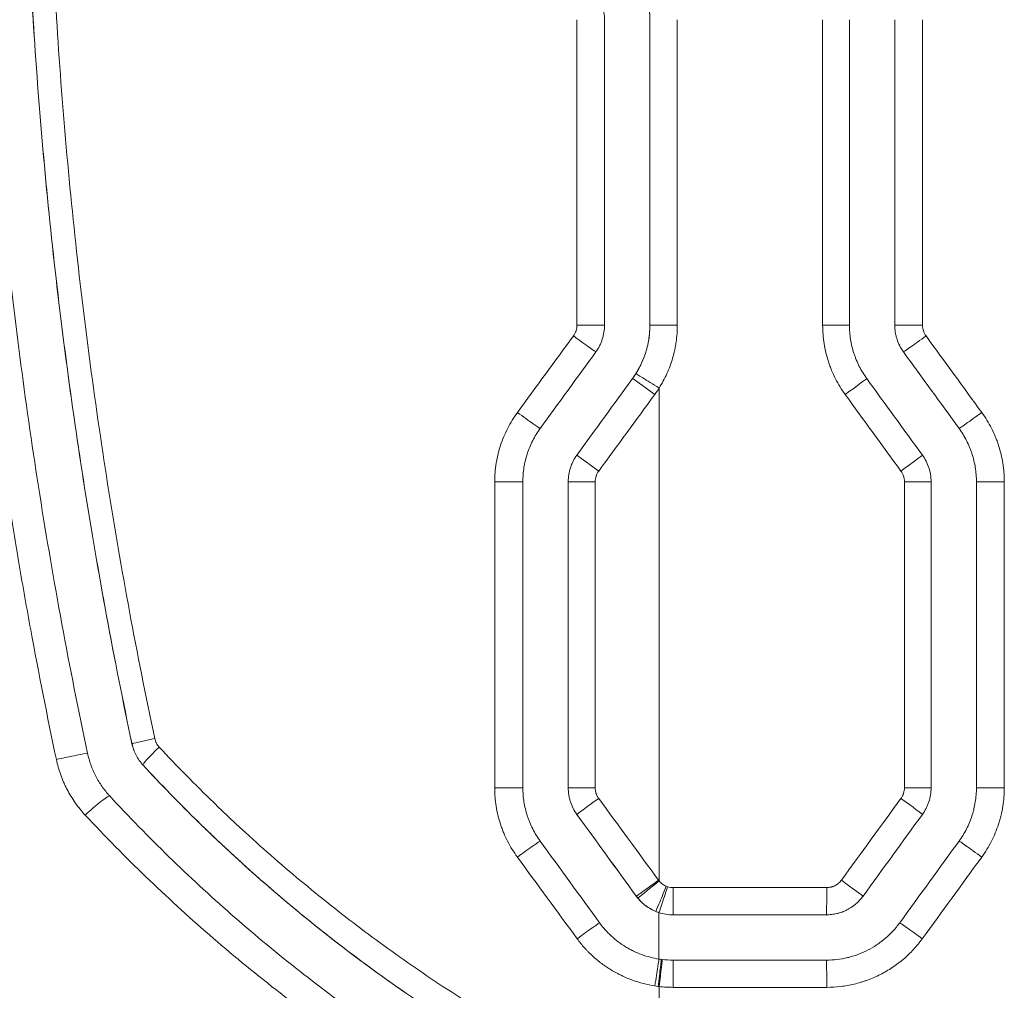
# Model space of a CAD drawing. Header units: millimetres. Extents: x 0 to 594, y 0 to 420.
# Tile 645 of 915: x 235.89 to 241.32, y 327.05 to 332.41. Entities that reach past the tile are written whole.
import ezdxf

# ---------------------------------------------------------------- set-up
doc = ezdxf.new("R2010")
doc.units = ezdxf.units.MM
doc.layers.add('1', color=7, linetype='Continuous', true_color=0xffffff)

msp = doc.modelspace()

# ---------------------------------------------------------------- linework, layer by layer
at = {"layer": '1', "color": 155, "linetype": 'Continuous', "lineweight": 13}
for p, q in [((239.3679, 332.4075), (239.3679, 332.4075)), ((239.3679, 330.7224), (239.3679, 332.4075)), ((239.5193, 332.4075), (239.5193, 330.7224)), ((240.3203, 330.7224), (240.3203, 332.4075)), ((240.871, 332.4075), (240.871, 330.7224)), ((239.3679, 330.7224), (239.3679, 330.7224)), ((239.5193, 330.7224), (239.3679, 330.7224)), ((240.3203, 330.7224), (240.4679, 330.7224)), ((240.871, 330.7224), (240.7178, 330.7224)), ((239.2725, 330.4285), (239.2725, 330.4285)), ((239.4191, 330.376), (239.4191, 330.0394)), ((238.9657, 330.0063), (238.9657, 330.0063)), ((238.9179, 329.8593), (238.9179, 329.8593)), ((240.7709, 329.8593), (240.9178, 329.8593)), ((240.7709, 328.1718), (240.7709, 329.8593)), ((241.3215, 329.8593), (241.1678, 329.8593)), ((241.3215, 329.8593), (241.3215, 328.1718)), ((236.5137, 328.4143), (236.5135, 328.4143)), ((236.5745, 328.2965), (236.5747, 328.2965)), ((238.9179, 328.1718), (238.9179, 328.1718)), ((240.7709, 328.1718), (240.9178, 328.1718)), ((241.3215, 328.1718), (241.1678, 328.1718)), ((238.9657, 328.0249), (238.9657, 328.0249)), ((239.4966, 327.6212), (240.343, 327.6212)), ((239.2931, 327.5743), (239.2931, 327.5743)), ((240.343, 327.0712), (239.4966, 327.0712))]:
    msp.add_line(p, q, dxfattribs=at)
at = {"layer": '1', "color": 155, "linetype": 'Continuous', "lineweight": 18}
for p, q in [((240.4679, 332.4075), (240.4679, 330.7224)), ((240.7178, 332.4075), (240.7178, 330.7224)), ((240.9178, 329.8593), (240.9178, 328.1718)), ((241.1678, 329.8593), (241.1678, 328.1718)), ((239.4953, 327.4712), (240.3405, 327.4712)), ((240.3405, 327.2212), (239.4953, 327.2212))]:
    msp.add_line(p, q, dxfattribs=at)
at = {"layer": '1', "color": 155, "linetype": 'Continuous', "lineweight": 13}
for centre, major_axis, ratio, start_param, end_param in [((238.968, 330.7223), (-0.15, 0), 0.000104, 3.158607, 4.724797), ((238.9488, 330.6636), (-0.1214, 0.0882), 0.0077, 1.560024, 3.133041), ((240.8869, 330.6636), (0.1214, 0.0882), 0.01258, 3.15846, 4.729705), ((239.4179, 330.376), (-0.1269, 0.0799), 0.004248, 4.705644, 6.276441), ((239.3938, 330.3403), (0.1214, -0.0882), 0.004039, 1.565237, 3.135144), ((240.442, 330.3403), (-0.1214, -0.0882), 0.010189, 1.584821, 3.148042), ((238.8068, 331.5428), (102.3921, -140.7409), 0.003545, 1.556673, 1.559673), ((238.6421, 330.2414), (-0.1213, 0.0882), 0.015807, 1.548967, 3.121974), ((241.1936, 330.2414), (0.1214, 0.0882), 0.014229, 3.160729, 4.731974), ((239.087, 329.9181), (0.1213, -0.0882), 0.00406, 3.148041, 4.706775), ((240.7487, 329.9181), (-0.1214, -0.0882), 0.011838, 1.58709, 3.148042), ((238.5179, 329.8593), (-0.15, 0), 0.000144, 1.538021, 3.112262), ((239.0679, 329.8593), (0.15, 0), 0.000012, 1.578592, 3.141593), ((236.6604, 328.4454), (-0.1467, -0.0311), 0.015741, 4.855833, 6.275386), ((236.6848, 328.3983), (-0.1101, -0.1019), 0.086518, 4.826667, 6.277309), ((236.1243, 328.3315), (0.1467, 0.0311), 0.014101, 0.180379, 1.757366), ((238.5179, 328.1718), (-0.15, 0), 0.000925, 1.535441, 3.110035), ((239.0679, 328.1719), (0.15, 0), 0.000106, 3.141593, 4.704057), ((236.2831, 328.0244), (0.1102, 0.1018), 0.104228, 0.1432, 1.719026), ((239.087, 328.113), (0.1213, 0.0882), 0.004308, 1.576892, 3.135144), ((238.6468, 326.3608), (-106.8049, -146.8053), 0.003698, 1.582353, 1.585423), ((240.7487, 328.113), (-0.1214, 0.0882), 0.011838, 3.135144, 4.696095), ((238.6421, 327.7897), (-0.1214, -0.0882), 0.016931, 3.163585, 4.737059), ((241.1936, 327.7897), (0.1214, -0.0882), 0.014229, 1.551211, 3.122456), ((239.4144, 327.6624), (0.1214, 0.0882), 0.004589, 3.148041, 4.718705), ((239.4179, 327.6579), (0.1161, 0.095), 0.005049, 3.147761, 4.718557), ((239.4574, 327.6287), (-0.0569, -0.1388), 0.00771, 0.003022, 1.573955), ((239.4644, 327.6261), (-0.0464, -0.1426), 0.007983, 0.002533, 1.573395), ((239.4953, 327.6212), (0, 0.15), 0.008678, 3.141593, 4.712389), ((240.3405, 327.6212), (0, 0.15), 0.016406, 3.141593, 4.712389), ((240.4214, 327.6624), (-0.1214, 0.0882), 0.010078, 3.135144, 4.698517), ((238.9695, 327.3391), (-0.1214, -0.0882), 0.007992, 3.15054, 4.723901), ((240.8663, 327.3391), (0.1214, -0.0882), 0.012469, 1.553633, 3.124878), ((239.3947, 327.079), (0.0232, 0.1482), 0.00677, 4.713449, 6.284332), ((239.4121, 327.0765), (0.0192, 0.1488), 0.007627, 4.713373, 6.284206), ((239.4179, 327.0758), (-0.0179, -0.1489), 0.007914, 1.571745, 3.142542), ((239.4953, 327.0712), (0, -0.15), 0.008678, 1.570796, 3.141593), ((240.3405, 327.0712), (0, -0.15), 0.016406, 1.570796, 3.141593)]:
    msp.add_ellipse(centre, major_axis=major_axis, ratio=ratio, start_param=start_param, end_param=end_param, dxfattribs=at)
at = {"layer": '1', "color": 155, "linetype": 'Continuous', "lineweight": 18}
for centre, major_axis, ratio, start_param, end_param in [((238.2576, 332.6815), (115.8467, -159.4483), 0.004015, 1.552023, 1.554671), ((238.6455, 331.8557), (109.9488, -151.3328), 0.00381, 1.555807, 1.558597), ((238.6387, 326.1713), (-110.1842, -151.6569), 0.003819, 1.582822, 1.585793), ((238.901, 325.9092), (-100.8365, -138.7937), 0.003495, 1.584273, 1.58752)]:
    msp.add_ellipse(centre, major_axis=major_axis, ratio=ratio, start_param=start_param, end_param=end_param, dxfattribs=at)
at = {"layer": '1', "color": 155, "linetype": 'Continuous', "lineweight": 13}
for points, knots in [([(236.0967, 328.3278), (236.0465, 328.5655), (235.9994, 328.8038), (235.9334, 329.1621), (235.9015, 329.3415), (235.8715, 329.5212), (235.8518, 329.6411), (235.8422, 329.7011), (235.795, 330.0011), (235.7604, 330.2415), (235.7131, 330.6029), (235.6907, 330.7837), (235.67, 330.9647), (235.6567, 331.0855), (235.6502, 331.1459), (235.6187, 331.448), (235.5966, 331.6898), (235.5589, 332.1738), (235.5431, 332.416), (235.518, 332.9007), (235.5086, 333.1432), (235.4961, 333.6285), (235.493, 333.8713), (235.493, 334.1143)], [0, 0, 0, 0, 0.125, 0.125, 0.1875, 0.21875, 0.21875, 0.25, 0.25, 0.375, 0.375, 0.4375, 0.46875, 0.46875, 0.5, 0.5, 0.625, 0.625, 0.75, 0.75, 0.875, 0.875, 1, 1, 1, 1]), ([(236.5137, 328.4143), (236.464, 328.6488), (236.4174, 328.8836), (236.3304, 329.3541), (236.2497, 329.8254), (236.1813, 330.2983), (236.1191, 330.7719), (236.091, 331.0091), (236.0412, 331.4843), (236.0193, 331.7223), (235.9818, 332.1991), (235.9623, 332.4976), (235.9476, 332.7967), (235.9421, 332.9164), (235.9396, 332.9763), (235.9325, 333.1559), (235.9286, 333.2757), (235.9192, 333.635), (235.916, 333.8746), (235.916, 334.1143)], [0, 0, 0, 0, 0.125, 0.125, 0.25, 0.375, 0.375, 0.5, 0.5, 0.625, 0.625, 0.75, 0.78125, 0.78125, 0.8125, 0.8125, 0.875, 0.875, 1, 1, 1, 1]), ([(236.0452, 334.1143), (236.0452, 333.8758), (236.0483, 333.6374), (236.0576, 333.2799), (236.0615, 333.1608), (236.0685, 332.9821), (236.071, 332.9225), (236.0765, 332.8034), (236.0794, 332.7439), (236.0949, 332.4465), (236.1104, 332.2089), (236.1477, 331.7345), (236.1693, 331.4977), (236.2189, 331.0249), (236.2467, 330.7889), (236.3085, 330.3177), (236.3425, 330.0824), (236.4166, 329.6127), (236.4568, 329.3783), (236.5432, 328.9102), (236.5895, 328.6765), (236.639, 328.4432)], [0, 0, 0, 0, 0.125, 0.125, 0.1875, 0.1875, 0.21875, 0.21875, 0.25, 0.25, 0.375, 0.375, 0.5, 0.5, 0.625, 0.625, 0.75, 0.75, 0.875, 0.875, 1, 1, 1, 1]), ([(239.3679, 332.4075), (239.3679, 332.4193), (239.3675, 332.431), (239.3659, 332.4543), (239.3634, 332.4775), (239.3573, 332.5119), (239.3517, 332.5345), (239.3468, 332.5514), (239.3443, 332.5598), (239.3414, 332.5681), (239.3395, 332.5737), (239.3385, 332.5765), (239.3335, 332.5903), (239.3246, 332.6121), (239.3091, 332.6436), (239.2973, 332.664), (239.291, 332.674)], [0, 0, 0, 0, 0.125, 0.125, 0.25, 0.375, 0.5, 0.5, 0.5625, 0.59375, 0.59375, 0.625, 0.625, 0.75, 0.875, 1, 1, 1, 1]), ([(238.9469, 330.6636), (238.95, 330.6679), (238.9527, 330.6724), (238.9563, 330.6793), (238.958, 330.6829), (238.9594, 330.6866), (238.9603, 330.689), (238.9608, 330.6903), (238.9628, 330.6966), (238.964, 330.7016), (238.9657, 330.7119), (238.9661, 330.7171), (238.9661, 330.7224)], [0, 0, 0, 0, 0.25, 0.25, 0.375, 0.4375, 0.4375, 0.5, 0.5, 0.75, 0.75, 1, 1, 1, 1]), ([(239.291, 330.4559), (239.2973, 330.4659), (239.3091, 330.4862), (239.3245, 330.5176), (239.3377, 330.5499), (239.345, 330.5721), (239.3498, 330.5889), (239.3521, 330.5974), (239.3542, 330.606), (239.3556, 330.6117), (239.3562, 330.6146), (239.3593, 330.629), (239.3634, 330.6521), (239.3671, 330.6871), (239.3679, 330.7106), (239.3679, 330.7224)], [0, 0, 0, 0, 0.125, 0.25, 0.375, 0.5, 0.5, 0.5625, 0.59375, 0.59375, 0.625, 0.625, 0.75, 0.875, 1, 1, 1, 1]), ([(239.5193, 330.7224), (239.5193, 330.7071), (239.5182, 330.6765), (239.5134, 330.631), (239.508, 330.601), (239.504, 330.5823), (239.5031, 330.5785), (239.5014, 330.571), (239.4987, 330.5599), (239.4957, 330.5489), (239.4893, 330.5269), (239.4799, 330.4981), (239.4627, 330.4561), (239.4494, 330.4289), (239.435, 330.4022), (239.4273, 330.389), (239.4191, 330.376)], [0, 0, 0, 0, 0.125, 0.25, 0.375, 0.375, 0.40625, 0.40625, 0.4375, 0.5, 0.5, 0.625, 0.75, 0.875, 0.875, 1, 1, 1, 1]), ([(240.4446, 330.3403), (240.4345, 330.3542), (240.425, 330.3684), (240.4072, 330.3974), (240.3906, 330.4271), (240.3764, 330.458), (240.3666, 330.4816), (240.3635, 330.4895), (240.359, 330.5016), (240.3576, 330.5056), (240.3548, 330.5137), (240.3534, 330.5178), (240.3468, 330.5381), (240.3422, 330.5545), (240.3343, 330.5875), (240.3277, 330.6207), (240.3237, 330.6543), (240.321, 330.6882), (240.3203, 330.7052), (240.3203, 330.7224)], [0, 0, 0, 0, 0.125, 0.125, 0.25, 0.375, 0.375, 0.4375, 0.4375, 0.46875, 0.46875, 0.5, 0.5, 0.625, 0.625, 0.75, 0.875, 0.875, 1, 1, 1, 1]), ([(240.871, 330.7224), (240.871, 330.7171), (240.8714, 330.7119), (240.8726, 330.7042), (240.8734, 330.7003), (240.8744, 330.6965), (240.8751, 330.694), (240.8755, 330.6927), (240.8775, 330.6864), (240.8795, 330.6816), (240.8831, 330.6747), (240.8844, 330.6724), (240.8871, 330.6679), (240.8886, 330.6658), (240.8901, 330.6636)], [0, 0, 0, 0, 0.25, 0.25, 0.375, 0.4375, 0.4375, 0.5, 0.5, 0.75, 0.75, 0.875, 0.875, 1, 1, 1, 1]), ([(238.513, 329.8593), (238.513, 329.8765), (238.5137, 329.8936), (238.5164, 329.9275), (238.5205, 329.9613), (238.5271, 329.9947), (238.5332, 330.0195), (238.5353, 330.0278), (238.5389, 330.0402), (238.5401, 330.0443), (238.5426, 330.0525), (238.5439, 330.0566), (238.5505, 330.0769), (238.5565, 330.0929), (238.5696, 330.1242), (238.5839, 330.1549), (238.6005, 330.1845), (238.6184, 330.2134), (238.6279, 330.2276), (238.638, 330.2414)], [0, 0, 0, 0, 0.125, 0.125, 0.25, 0.375, 0.375, 0.4375, 0.4375, 0.46875, 0.46875, 0.5, 0.5, 0.625, 0.625, 0.75, 0.875, 0.875, 1, 1, 1, 1]), ([(241.1972, 330.2414), (241.2073, 330.2275), (241.2168, 330.2133), (241.2346, 330.1843), (241.2512, 330.1547), (241.2655, 330.1238), (241.2753, 330.1002), (241.2784, 330.0922), (241.2828, 330.0802), (241.2843, 330.0761), (241.2871, 330.068), (241.2885, 330.064), (241.2951, 330.0436), (241.2997, 330.0273), (241.3076, 329.9943), (241.3142, 329.9611), (241.3182, 329.9274), (241.3202, 329.902), (241.3207, 329.8935), (241.3214, 329.8765), (241.3215, 329.8679), (241.3215, 329.8593)], [0, 0, 0, 0, 0.125, 0.125, 0.25, 0.375, 0.375, 0.4375, 0.4375, 0.46875, 0.46875, 0.5, 0.5, 0.625, 0.625, 0.75, 0.875, 0.875, 0.9375, 0.9375, 1, 1, 1, 1]), ([(238.9179, 329.8593), (238.9179, 329.8725), (238.919, 329.8856), (238.923, 329.9113), (238.9261, 329.924), (238.9311, 329.9396), (238.9322, 329.9427), (238.9345, 329.9489), (238.9357, 329.952), (238.9395, 329.961), (238.9422, 329.967), (238.9511, 329.9844), (238.9579, 329.9956), (238.9657, 330.0063)], [0, 0, 0, 0, 0.25, 0.25, 0.5, 0.5, 0.5625, 0.5625, 0.625, 0.625, 0.75, 0.75, 1, 1, 1, 1]), ([(239.086, 329.9181), (239.0829, 329.9139), (239.0801, 329.9094), (239.0765, 329.9024), (239.0749, 329.8989), (239.0734, 329.8952), (239.0725, 329.8927), (239.0721, 329.8915), (239.07, 329.8852), (239.0688, 329.8801), (239.0672, 329.8698), (239.0668, 329.8646), (239.0668, 329.8593)], [0, 0, 0, 0, 0.25, 0.25, 0.375, 0.4375, 0.4375, 0.5, 0.5, 0.75, 0.75, 1, 1, 1, 1]), ([(240.7709, 329.8593), (240.7709, 329.8646), (240.7705, 329.8698), (240.7692, 329.8776), (240.7685, 329.8814), (240.7675, 329.8852), (240.7668, 329.8878), (240.7664, 329.889), (240.7643, 329.8953), (240.7623, 329.9001), (240.7576, 329.9094), (240.7549, 329.9139), (240.7518, 329.9181)], [0, 0, 0, 0, 0.25, 0.25, 0.375, 0.4375, 0.4375, 0.5, 0.5, 0.75, 0.75, 1, 1, 1, 1]), ([(236.639, 328.4432), (236.6399, 328.4388), (236.6411, 328.4345), (236.6434, 328.4281), (236.6443, 328.426), (236.6461, 328.4219), (236.6471, 328.4199), (236.6502, 328.4139), (236.6548, 328.4063), (236.6605, 328.3994), (236.6635, 328.3961)], [0, 0, 0, 0, 0.25, 0.25, 0.375, 0.375, 0.5, 0.5, 0.75, 1, 1, 1, 1]), ([(236.5747, 328.2965), (236.567, 328.3047), (236.56, 328.3134), (236.5473, 328.3316), (236.5415, 328.3411), (236.5338, 328.356), (236.5314, 328.3611), (236.5268, 328.3714), (236.5248, 328.3766), (236.5191, 328.3925), (236.516, 328.4033), (236.5137, 328.4143)], [0, 0, 0, 0, 0.25, 0.25, 0.5, 0.5, 0.625, 0.625, 0.75, 0.75, 1, 1, 1, 1]), ([(236.6635, 328.3961), (236.7612, 328.2915), (236.8613, 328.1895), (236.9897, 328.065), (237.0156, 328.0402), (237.0546, 328.0034), (237.0676, 327.9911), (237.0938, 327.9667), (237.1069, 327.9545), (237.1725, 327.8939), (237.2256, 327.8462), (237.3862, 327.7053), (237.4953, 327.6142), (237.7174, 327.4379), (237.8305, 327.3526), (238.0604, 327.1877), (238.1773, 327.1081), (238.415, 326.9546), (238.5358, 326.8806), (238.7814, 326.7385), (238.9062, 326.6702), (239.0963, 326.5722), (239.1921, 326.5243), (239.3052, 326.4703), (239.362, 326.4437), (239.3906, 326.4306), (239.4048, 326.4241), (239.412, 326.4208), (239.4156, 326.4192), (239.4174, 326.4183), (239.4182, 326.4179), (239.4186, 326.4178), (239.4189, 326.4177), (239.419, 326.4176), (239.4191, 326.4175)], [0, 0, 0, 0, 0.125, 0.125, 0.15625, 0.15625, 0.171875, 0.171875, 0.1875, 0.1875, 0.25, 0.25, 0.375, 0.375, 0.5, 0.5, 0.625, 0.625, 0.75, 0.75, 0.875, 0.875, 0.9375, 0.96875, 0.984375, 0.992187, 0.996094, 0.998047, 0.999023, 0.999512, 0.999756, 0.999878, 0.999878, 1, 1, 1, 1]), ([(236.2564, 328.0207), (236.2464, 328.0314), (236.2272, 328.0534), (236.2009, 328.0881), (236.177, 328.1244), (236.1627, 328.1497), (236.1525, 328.1691), (236.1476, 328.1789), (236.143, 328.1889), (236.1399, 328.1956), (236.1384, 328.199), (236.131, 328.2158), (236.1202, 328.243), (236.1068, 328.2848), (236.0997, 328.3133), (236.0967, 328.3278)], [0, 0, 0, 0, 0.125, 0.25, 0.375, 0.5, 0.5, 0.5625, 0.59375, 0.59375, 0.625, 0.625, 0.75, 0.875, 1, 1, 1, 1]), ([(239.3554, 326.2812), (239.2232, 326.3418), (239.0931, 326.4055), (238.8369, 326.5387), (238.7109, 326.6082), (238.4629, 326.7531), (238.3409, 326.8285), (238.1009, 326.985), (237.983, 327.0661), (237.751, 327.2342), (237.637, 327.3211), (237.413, 327.5007), (237.303, 327.5935), (237.1411, 327.737), (237.0743, 327.7977), (237.0082, 327.8596), (236.9819, 327.8845), (236.9687, 327.8969), (236.9294, 327.9345), (236.9034, 327.9596), (236.774, 328.0863), (236.6731, 328.1901), (236.5747, 328.2965)], [0, 0, 0, 0, 0.125, 0.125, 0.25, 0.25, 0.375, 0.375, 0.5, 0.5, 0.625, 0.625, 0.75, 0.75, 0.8125, 0.828125, 0.828125, 0.84375, 0.84375, 0.875, 0.875, 1, 1, 1, 1]), ([(238.6376, 327.7896), (238.6275, 327.8035), (238.6179, 327.8176), (238.6, 327.8466), (238.5833, 327.8762), (238.569, 327.9071), (238.5591, 327.9307), (238.556, 327.9387), (238.5515, 327.9507), (238.5501, 327.9548), (238.5472, 327.9629), (238.5459, 327.9669), (238.5392, 327.9873), (238.5346, 328.0036), (238.5266, 328.0366), (238.52, 328.0698), (238.516, 328.1035), (238.514, 328.1289), (238.5132, 328.1417), (238.5128, 328.1545), (238.5127, 328.1631), (238.5126, 328.1674), (238.5126, 328.1717)], [0, 0, 0, 0, 0.125, 0.125, 0.25, 0.375, 0.375, 0.4375, 0.4375, 0.46875, 0.46875, 0.5, 0.5, 0.625, 0.625, 0.75, 0.875, 0.875, 0.9375, 0.96875, 0.96875, 1, 1, 1, 1]), ([(238.9657, 328.0249), (238.9579, 328.0355), (238.9511, 328.0467), (238.9393, 328.0699), (238.9343, 328.0819), (238.9292, 328.0975), (238.9282, 328.1007), (238.9264, 328.107), (238.9256, 328.1102), (238.9233, 328.1198), (238.922, 328.1262), (238.919, 328.1456), (238.9179, 328.1586), (238.9179, 328.1718)], [0, 0, 0, 0, 0.25, 0.25, 0.5, 0.5, 0.5625, 0.5625, 0.625, 0.625, 0.75, 0.75, 1, 1, 1, 1]), ([(239.0667, 328.1718), (239.0667, 328.1665), (239.0671, 328.1613), (239.0683, 328.1535), (239.0691, 328.1497), (239.0701, 328.1459), (239.0708, 328.1433), (239.0712, 328.1421), (239.0733, 328.1358), (239.0773, 328.1262), (239.0828, 328.1173), (239.0859, 328.113)], [0, 0, 0, 0, 0.25, 0.25, 0.375, 0.4375, 0.4375, 0.5, 0.5, 0.75, 1, 1, 1, 1]), ([(240.7518, 328.113), (240.7549, 328.1173), (240.7576, 328.1218), (240.7612, 328.1287), (240.7628, 328.1323), (240.7642, 328.136), (240.7652, 328.1384), (240.7656, 328.1397), (240.7676, 328.146), (240.7688, 328.151), (240.7705, 328.1613), (240.7709, 328.1665), (240.7709, 328.1718)], [0, 0, 0, 0, 0.25, 0.25, 0.375, 0.4375, 0.4375, 0.5, 0.5, 0.75, 0.75, 1, 1, 1, 1]), ([(241.3215, 328.1718), (241.3215, 328.1546), (241.3209, 328.1376), (241.3182, 328.1036), (241.3142, 328.0699), (241.3075, 328.0366), (241.3015, 328.0117), (241.2994, 328.0034), (241.2959, 327.9911), (241.2947, 327.9869), (241.2922, 327.9787), (241.2909, 327.9747), (241.2843, 327.9543), (241.2784, 327.9384), (241.2654, 327.9071), (241.2511, 327.8763), (241.2346, 327.8468), (241.2168, 327.8178), (241.2073, 327.8036), (241.1972, 327.7897)], [0, 0, 0, 0, 0.125, 0.125, 0.25, 0.375, 0.375, 0.4375, 0.4375, 0.46875, 0.46875, 0.5, 0.5, 0.625, 0.625, 0.75, 0.875, 0.875, 1, 1, 1, 1]), ([(239.3589, 325.8419), (239.2854, 325.8736), (239.2123, 325.9062), (239.1032, 325.9565), (239.067, 325.9735), (238.9948, 326.008), (238.9588, 326.0255), (238.7795, 326.1138), (238.6381, 326.1881), (238.3594, 326.3438), (238.222, 326.4252), (238.0698, 326.5208), (238.0529, 326.5315), (238.0192, 326.553), (238.0024, 326.5638), (237.9521, 326.5963), (237.9187, 326.6182), (237.8191, 326.6844), (237.7534, 326.7293), (237.5583, 326.8664), (237.431, 326.9609), (237.1816, 327.156), (237.0596, 327.2567), (236.821, 327.4642), (236.7043, 327.5711), (236.4763, 327.7911), (236.365, 327.9043), (236.2564, 328.0207)], [0, 0, 0, 0, 0.0625, 0.0625, 0.09375, 0.09375, 0.125, 0.125, 0.25, 0.25, 0.375, 0.375, 0.390625, 0.390625, 0.40625, 0.40625, 0.4375, 0.4375, 0.5, 0.5, 0.625, 0.625, 0.75, 0.75, 0.875, 0.875, 1, 1, 1, 1]), ([(239.4587, 327.6287), (239.4548, 327.6302), (239.4474, 327.6338), (239.4405, 327.6383), (239.4363, 327.6414), (239.4355, 327.642), (239.4339, 327.6433), (239.4331, 327.6439), (239.4307, 327.6459), (239.4291, 327.6473), (239.4246, 327.6516), (239.4218, 327.6546), (239.4191, 327.6579)], [0, 0, 0, 0, 0.25, 0.5, 0.5, 0.5625, 0.5625, 0.625, 0.625, 0.75, 0.75, 1, 1, 1, 1]), ([(240.343, 327.6212), (240.3469, 327.6212), (240.3548, 327.6217), (240.3625, 327.623), (240.3683, 327.6244), (240.3702, 327.625), (240.374, 327.6261), (240.3759, 327.6267), (240.3814, 327.6288), (240.3885, 327.6319), (240.3953, 327.6359), (240.3994, 327.6386), (240.4002, 327.6392), (240.4019, 327.6403), (240.4042, 327.6421), (240.4065, 327.6439), (240.411, 327.6477), (240.4138, 327.6504), (240.4191, 327.6562), (240.4216, 327.6592), (240.424, 327.6624)], [0, 0, 0, 0, 0.125, 0.25, 0.25, 0.3125, 0.3125, 0.375, 0.375, 0.5, 0.625, 0.625, 0.65625, 0.65625, 0.6875, 0.75, 0.75, 0.875, 0.875, 1, 1, 1, 1]), ([(239.4006, 327.4899), (239.391, 327.4938), (239.3725, 327.5027), (239.3552, 327.5139), (239.3448, 327.5216), (239.3427, 327.5232), (239.3386, 327.5264), (239.3366, 327.528), (239.3306, 327.533), (239.3268, 327.5365), (239.3155, 327.5472), (239.3085, 327.5548), (239.3019, 327.5628)], [0, 0, 0, 0, 0.25, 0.5, 0.5, 0.5625, 0.5625, 0.625, 0.625, 0.75, 0.75, 1, 1, 1, 1]), ([(235.3489, 327.4624), (235.3536, 327.4572), (235.3632, 327.4466), (235.3775, 327.4308), (235.3918, 327.4151), (235.4061, 327.3994), (235.4205, 327.3837), (235.4349, 327.3681), (235.4493, 327.3526), (235.4637, 327.337), (235.4782, 327.3215), (235.4926, 327.3061), (235.5071, 327.2907), (235.5217, 327.2753), (235.5362, 327.26), (235.5508, 327.2447), (235.5654, 327.2294), (235.58, 327.2142), (235.5946, 327.199), (235.6093, 327.1839), (235.624, 327.1688), (235.6387, 327.1537), (235.6534, 327.1387), (235.6681, 327.1237), (235.6829, 327.1088), (235.6977, 327.0939), (235.7125, 327.079), (235.7274, 327.0642), (235.7423, 327.0494), (235.7571, 327.0346), (235.7721, 327.0199), (235.787, 327.0052), (235.802, 326.9906), (235.8169, 326.976), (235.832, 326.9614), (235.847, 326.9469), (235.8621, 326.9324), (235.8771, 326.918), (235.8922, 326.9035), (235.9074, 326.8892), (235.9225, 326.8748), (235.9377, 326.8605), (235.9529, 326.8462), (235.9682, 326.832), (235.9834, 326.8178), (235.9987, 326.8037), (236.014, 326.7895), (236.0293, 326.7754), (236.0447, 326.7614), (236.0601, 326.7474), (236.0755, 326.7334), (236.0909, 326.7194), (236.1064, 326.7055), (236.1218, 326.6916), (236.1373, 326.6778), (236.1529, 326.664), (236.1684, 326.6502), (236.184, 326.6365), (236.1996, 326.6228), (236.2153, 326.6091), (236.231, 326.5954), (236.2466, 326.5818), (236.2624, 326.5683), (236.2781, 326.5547), (236.2939, 326.5412), (236.3097, 326.5277), (236.3255, 326.5143), (236.3414, 326.5009), (236.3573, 326.4875), (236.3732, 326.4742), (236.3891, 326.4609), (236.4051, 326.4476), (236.4211, 326.4343), (236.4371, 326.4211), (236.4532, 326.4079), (236.4692, 326.3948), (236.4854, 326.3817), (236.5015, 326.3686), (236.5177, 326.3555), (236.5339, 326.3425), (236.5501, 326.3295), (236.5663, 326.3165), (236.5826, 326.3036), (236.5989, 326.2907), (236.6153, 326.2778), (236.6317, 326.2649), (236.6481, 326.2521), (236.6645, 326.2393), (236.681, 326.2266), (236.6975, 326.2138), (236.714, 326.2011), (236.7306, 326.1885), (236.7472, 326.1758), (236.7638, 326.1632), (236.7804, 326.1506), (236.7971, 326.138), (236.8138, 326.1255), (236.8306, 326.113), (236.8474, 326.1005), (236.8642, 326.0881), (236.881, 326.0756), (236.8979, 326.0632), (236.9148, 326.0509), (236.9318, 326.0385), (236.9487, 326.0262), (236.9657, 326.0139), (236.9828, 326.0016), (236.9999, 325.9894), (237.0627, 325.9445), (237.1717, 325.8683), (237.3281, 325.7631), (237.4855, 325.6613), (237.6439, 325.5628), (237.8036, 325.4674), (237.9142, 325.404), (237.9744, 325.3701), (237.9838, 325.3648), (237.9933, 325.3595), (238.0027, 325.3543), (238.0122, 325.349), (238.0216, 325.3438), (238.031, 325.3385), (238.0405, 325.3333), (238.0499, 325.3281), (238.0593, 325.3229), (238.0688, 325.3177), (238.0782, 325.3126), (238.0876, 325.3074), (238.0971, 325.3023), (238.1065, 325.2971), (238.1159, 325.292), (238.1254, 325.2869), (238.1348, 325.2818), (238.1442, 325.2768), (238.1537, 325.2717), (238.1631, 325.2666), (238.1725, 325.2616), (238.1819, 325.2566), (238.1914, 325.2515), (238.2008, 325.2465), (238.2102, 325.2415), (238.2197, 325.2366), (238.2291, 325.2316), (238.2385, 325.2266), (238.248, 325.2217), (238.2574, 325.2168), (238.2668, 325.2118), (238.2762, 325.2069), (238.2857, 325.202), (238.2951, 325.1971), (238.3045, 325.1923), (238.314, 325.1874), (238.3234, 325.1825), (238.3328, 325.1777), (238.3423, 325.1729), (238.3517, 325.1681), (238.3611, 325.1633), (238.3706, 325.1585), (238.38, 325.1537), (238.3894, 325.1489), (238.3989, 325.1442), (238.4083, 325.1394), (238.4177, 325.1347), (238.4272, 325.13), (238.4366, 325.1252), (238.446, 325.1205), (238.4555, 325.1159), (238.4649, 325.1112), (238.4744, 325.1065), (238.4838, 325.1019), (238.4932, 325.0972), (238.5027, 325.0926), (238.5121, 325.088), (238.5216, 325.0833), (238.531, 325.0788), (238.5404, 325.0742), (238.5499, 325.0696), (238.5593, 325.065), (238.5688, 325.0605), (238.5782, 325.0559), (238.5877, 325.0514), (238.5971, 325.0469), (238.6066, 325.0424), (238.616, 325.0379), (238.6255, 325.0334), (238.6349, 325.0289), (238.6444, 325.0244), (238.6538, 325.02), (238.6633, 325.0155), (238.6728, 325.0111), (238.6822, 325.0067), (238.6917, 325.0022), (238.7011, 324.9978), (238.7106, 324.9934), (238.7201, 324.9891), (238.7295, 324.9847), (238.739, 324.9803), (238.7485, 324.976), (238.7579, 324.9716), (238.7674, 324.9673), (238.7769, 324.963), (238.7864, 324.9587), (238.7958, 324.9544), (238.8053, 324.9501), (238.8148, 324.9458), (238.8243, 324.9416), (238.8337, 324.9373), (238.8432, 324.933), (238.8527, 324.9288), (238.8622, 324.9246), (238.8717, 324.9204), (238.8812, 324.9162), (238.8907, 324.912), (238.9002, 324.9078), (238.9097, 324.9036), (238.9192, 324.8994), (238.9287, 324.8953), (238.9382, 324.8911), (238.9477, 324.887), (238.9572, 324.8829), (238.9667, 324.8788), (238.973, 324.876), (238.9762, 324.8746)], [0, 0, 0, 0, 0.004765, 0.009527, 0.014285, 0.01904, 0.023792, 0.02854, 0.033286, 0.038028, 0.042767, 0.047503, 0.052236, 0.056966, 0.061693, 0.066418, 0.071139, 0.075858, 0.080574, 0.085287, 0.089997, 0.094705, 0.099411, 0.104113, 0.108814, 0.113511, 0.118207, 0.1229, 0.12759, 0.132279, 0.136965, 0.141649, 0.146331, 0.151011, 0.155688, 0.160364, 0.165038, 0.16971, 0.17438, 0.179048, 0.183715, 0.18838, 0.193043, 0.197704, 0.202365, 0.207023, 0.21168, 0.216336, 0.220991, 0.225644, 0.230296, 0.234947, 0.239597, 0.244245, 0.248893, 0.25354, 0.258186, 0.262831, 0.267475, 0.272119, 0.276762, 0.281404, 0.286046, 0.290687, 0.295328, 0.299969, 0.304609, 0.309249, 0.313889, 0.318528, 0.323168, 0.327808, 0.332447, 0.337087, 0.341727, 0.346367, 0.351008, 0.355649, 0.36029, 0.364932, 0.369575, 0.374218, 0.378862, 0.383506, 0.388152, 0.392798, 0.397445, 0.402093, 0.406743, 0.411393, 0.416045, 0.420698, 0.425353, 0.430009, 0.434666, 0.439325, 0.443986, 0.448648, 0.453312, 0.457978, 0.462646, 0.467316, 0.471988, 0.476662, 0.481338, 0.486017, 0.490698, 0.495381, 0.500067, 0.542335, 0.58427, 0.62593, 0.667377, 0.708671, 0.749875, 0.752278, 0.754679, 0.757079, 0.759477, 0.761873, 0.764268, 0.766661, 0.769053, 0.771443, 0.773832, 0.776219, 0.778605, 0.780989, 0.783371, 0.785753, 0.788132, 0.790511, 0.792888, 0.795263, 0.797637, 0.80001, 0.802381, 0.804751, 0.807119, 0.809486, 0.811852, 0.814217, 0.81658, 0.818941, 0.821302, 0.823661, 0.826019, 0.828376, 0.830731, 0.833085, 0.835438, 0.83779, 0.84014, 0.84249, 0.844838, 0.847184, 0.84953, 0.851875, 0.854218, 0.85656, 0.858902, 0.861242, 0.86358, 0.865918, 0.868255, 0.870591, 0.872925, 0.875259, 0.877591, 0.879923, 0.882253, 0.884583, 0.886911, 0.889239, 0.891565, 0.893891, 0.896215, 0.898539, 0.900861, 0.903183, 0.905504, 0.907824, 0.910143, 0.912461, 0.914778, 0.917095, 0.919411, 0.921725, 0.924039, 0.926352, 0.928665, 0.930976, 0.933287, 0.935597, 0.937906, 0.940214, 0.942522, 0.944829, 0.947135, 0.94944, 0.951745, 0.954049, 0.956353, 0.958655, 0.960957, 0.963259, 0.965559, 0.96786, 0.970159, 0.972458, 0.974756, 0.977054, 0.979351, 0.981647, 0.983943, 0.986239, 0.988534, 0.990828, 0.993122, 0.995415, 0.997708, 1, 1, 1, 1]), ([(238.9187, 324.7418), (238.7632, 324.8085), (238.6068, 324.8803), (238.3718, 324.9962), (238.2934, 325.0362), (238.1366, 325.1189), (238.0582, 325.1616), (237.8232, 325.2939), (237.6668, 325.3877), (237.3555, 325.5867), (237.2007, 325.692), (236.9704, 325.8585), (236.8175, 325.9724), (236.5906, 326.1521), (236.3665, 326.3406), (236.2193, 326.4722), (236.0733, 326.6067), (236.0009, 326.6755), (235.8575, 326.816), (235.7155, 326.9594), (235.507, 327.1836), (235.3713, 327.3391), (235.3044, 327.4183)], [0, 0, 0, 0, 0.125, 0.125, 0.1875, 0.1875, 0.25, 0.25, 0.375, 0.375, 0.5, 0.5, 0.5625, 0.625, 0.6875, 0.75, 0.75, 0.8125, 0.8125, 0.875, 0.9375, 1, 1, 1, 1]), ([(239.3958, 327.079), (239.3744, 327.0824), (239.3534, 327.0867), (239.312, 327.0973), (239.2917, 327.1036), (239.2517, 327.1182), (239.232, 327.1265), (239.2077, 327.1381), (239.2005, 327.1416), (239.1933, 327.1454), (239.1886, 327.1479), (239.1862, 327.1491), (239.1743, 327.1556), (239.165, 327.1609), (239.1375, 327.1776), (239.1021, 327.2015), (239.0693, 327.2286), (239.0456, 327.2503), (239.034, 327.2614), (239.0228, 327.273), (239.0154, 327.2808), (239.0117, 327.2848), (238.9937, 327.3049), (238.9801, 327.3217), (238.9674, 327.3391)], [0, 0, 0, 0, 0.125, 0.125, 0.25, 0.25, 0.375, 0.375, 0.40625, 0.421875, 0.421875, 0.4375, 0.4375, 0.5, 0.5, 0.625, 0.75, 0.75, 0.8125, 0.84375, 0.84375, 0.875, 0.875, 1, 1, 1, 1]), ([(240.8695, 327.3391), (240.8543, 327.3183), (240.838, 327.2985), (240.8033, 327.261), (240.7849, 327.2433), (240.7605, 327.2225), (240.7555, 327.2184), (240.748, 327.2124), (240.7454, 327.2104), (240.7404, 327.2064), (240.7378, 327.2045), (240.725, 327.1948), (240.7146, 327.1874), (240.6828, 327.1663), (240.6608, 327.1534), (240.6155, 327.1304), (240.5921, 327.1202), (240.562, 327.1091), (240.5559, 327.1069), (240.5437, 327.1029), (240.5376, 327.1009), (240.5192, 327.0954), (240.5069, 327.092), (240.4698, 327.0832), (240.4448, 327.0787), (240.3942, 327.0727), (240.3687, 327.0712), (240.343, 327.0712)], [0, 0, 0, 0, 0.125, 0.125, 0.25, 0.25, 0.28125, 0.28125, 0.296875, 0.296875, 0.3125, 0.3125, 0.375, 0.375, 0.5, 0.5, 0.625, 0.625, 0.65625, 0.65625, 0.6875, 0.6875, 0.75, 0.75, 0.875, 0.875, 1, 1, 1, 1]), ([(239.4191, 327.0758), (239.4191, 327.047), (239.4191, 326.8276), (239.4191, 326.6081), (239.4191, 326.4175)], [0, 0, 0, 0, 0.131412, 1, 1, 1, 1])]:
    msp.add_open_spline(points, degree=3, knots=knots, dxfattribs=at)
at = {"layer": '1', "color": 155, "linetype": 'Continuous', "lineweight": 18}
for points, knots in [([(235.6655, 334.1143), (235.6655, 333.872), (235.6687, 333.63), (235.6814, 333.1468), (235.6909, 332.9055), (235.7161, 332.4235), (235.7319, 332.1829), (235.7696, 331.7022), (235.7916, 331.4622), (235.8419, 330.9829), (235.8984, 330.5043), (235.9674, 330.0269), (236.0427, 329.5502), (236.1242, 329.0742), (236.2184, 328.5995), (236.2686, 328.3625)], [0, 0, 0, 0, 0.125, 0.125, 0.25, 0.25, 0.375, 0.375, 0.5, 0.5, 0.625, 0.75, 0.75, 0.875, 1, 1, 1, 1]), ([(236.5135, 328.4143), (236.4637, 328.6492), (236.4171, 328.8844), (236.33, 329.3555), (236.2896, 329.5913), (236.215, 330.0637), (236.1808, 330.3003), (236.1186, 330.774), (236.0906, 331.0111), (236.0408, 331.4861), (235.9972, 331.9618), (235.966, 332.4387), (235.9409, 332.9164), (235.9221, 333.3946), (235.9158, 333.8742), (235.9158, 334.1143)], [0, 0, 0, 0, 0.125, 0.125, 0.25, 0.25, 0.375, 0.375, 0.5, 0.5, 0.625, 0.75, 0.75, 0.875, 1, 1, 1, 1]), ([(239.2725, 332.7014), (239.2802, 332.6907), (239.2875, 332.6798), (239.3012, 332.6574), (239.3139, 332.6346), (239.3249, 332.6109), (239.3324, 332.5927), (239.3348, 332.5866), (239.3382, 332.5773), (239.3393, 332.5742), (239.3415, 332.568), (239.3425, 332.5649), (239.3476, 332.5492), (239.3512, 332.5366), (239.3572, 332.5113), (239.3623, 332.4857), (239.3654, 332.4598), (239.3674, 332.4338), (239.3679, 332.4207), (239.3679, 332.4075)], [0, 0, 0, 0, 0.125, 0.125, 0.25, 0.375, 0.375, 0.4375, 0.4375, 0.46875, 0.46875, 0.5, 0.5, 0.625, 0.625, 0.75, 0.875, 0.875, 1, 1, 1, 1]), ([(239.1179, 332.4075), (239.1179, 332.4207), (239.1169, 332.4337), (239.1138, 332.4531), (239.1126, 332.4595), (239.1103, 332.4691), (239.1094, 332.4722), (239.1076, 332.4786), (239.1067, 332.4817), (239.1016, 332.4974), (239.0966, 332.5094), (239.0848, 332.5326), (239.0779, 332.5438), (239.0702, 332.5544)], [0, 0, 0, 0, 0.25, 0.25, 0.375, 0.375, 0.4375, 0.4375, 0.5, 0.5, 0.75, 0.75, 1, 1, 1, 1]), ([(239.0702, 330.5755), (239.0779, 330.5861), (239.0848, 330.5973), (239.0937, 330.6148), (239.0964, 330.6207), (239.1002, 330.6298), (239.1014, 330.6328), (239.1036, 330.639), (239.1047, 330.6421), (239.1098, 330.6578), (239.1128, 330.6705), (239.1169, 330.6962), (239.1179, 330.7092), (239.1179, 330.7224)], [0, 0, 0, 0, 0.25, 0.25, 0.375, 0.375, 0.4375, 0.4375, 0.5, 0.5, 0.75, 0.75, 1, 1, 1, 1]), ([(239.3679, 330.7224), (239.3679, 330.7092), (239.3674, 330.6961), (239.3654, 330.67), (239.3623, 330.644), (239.3572, 330.6184), (239.3526, 330.5992), (239.3509, 330.5929), (239.3482, 330.5834), (239.3473, 330.5802), (239.3454, 330.5739), (239.3444, 330.5708), (239.3393, 330.5551), (239.3348, 330.5429), (239.3248, 330.5188), (239.3139, 330.4951), (239.3011, 330.4724), (239.2875, 330.4501), (239.2802, 330.4392), (239.2725, 330.4285)], [0, 0, 0, 0, 0.125, 0.125, 0.25, 0.375, 0.375, 0.4375, 0.4375, 0.46875, 0.46875, 0.5, 0.5, 0.625, 0.625, 0.75, 0.875, 0.875, 1, 1, 1, 1]), ([(240.4679, 330.7224), (240.4679, 330.7092), (240.4684, 330.6961), (240.4705, 330.67), (240.4735, 330.6442), (240.4786, 330.6186), (240.4847, 330.5933), (240.4882, 330.5807), (240.4933, 330.565), (240.4943, 330.5619), (240.4965, 330.5557), (240.4976, 330.5526), (240.501, 330.5433), (240.5034, 330.5372), (240.5109, 330.519), (240.5219, 330.4952), (240.5346, 330.4724), (240.5483, 330.4501), (240.5556, 330.4392), (240.5634, 330.4285)], [0, 0, 0, 0, 0.125, 0.125, 0.25, 0.375, 0.375, 0.5, 0.5, 0.53125, 0.53125, 0.5625, 0.5625, 0.625, 0.625, 0.75, 0.875, 0.875, 1, 1, 1, 1]), ([(240.7178, 330.7224), (240.7178, 330.7092), (240.7189, 330.6962), (240.7219, 330.6768), (240.7232, 330.6704), (240.7255, 330.6608), (240.7264, 330.6576), (240.7281, 330.6513), (240.7291, 330.6481), (240.7342, 330.6325), (240.7392, 330.6205), (240.751, 330.5973), (240.7578, 330.5861), (240.7656, 330.5755)], [0, 0, 0, 0, 0.25, 0.25, 0.375, 0.375, 0.4375, 0.4375, 0.5, 0.5, 0.75, 0.75, 1, 1, 1, 1]), ([(238.6679, 329.8593), (238.6679, 329.8725), (238.6684, 329.8857), (238.6705, 329.9118), (238.6735, 329.9377), (238.6786, 329.9634), (238.6832, 329.9825), (238.6849, 329.9889), (238.6876, 329.9984), (238.6885, 330.0015), (238.6904, 330.0078), (238.6914, 330.011), (238.6965, 330.0266), (238.701, 330.0389), (238.711, 330.063), (238.722, 330.0866), (238.7347, 330.1094), (238.7483, 330.1316), (238.7556, 330.1426), (238.7634, 330.1532)], [0, 0, 0, 0, 0.125, 0.125, 0.25, 0.375, 0.375, 0.4375, 0.4375, 0.46875, 0.46875, 0.5, 0.5, 0.625, 0.625, 0.75, 0.875, 0.875, 1, 1, 1, 1]), ([(241.0723, 330.1532), (241.0801, 330.1426), (241.0873, 330.1316), (241.101, 330.1093), (241.1138, 330.0865), (241.1247, 330.0627), (241.1323, 330.0446), (241.1346, 330.0385), (241.1381, 330.0292), (241.1392, 330.0261), (241.1413, 330.0198), (241.1424, 330.0167), (241.1474, 330.0011), (241.151, 329.9885), (241.1571, 329.9631), (241.1621, 329.9376), (241.1652, 329.9117), (241.1673, 329.8857), (241.1678, 329.8725), (241.1678, 329.8593)], [0, 0, 0, 0, 0.125, 0.125, 0.25, 0.375, 0.375, 0.4375, 0.4375, 0.46875, 0.46875, 0.5, 0.5, 0.625, 0.625, 0.75, 0.875, 0.875, 1, 1, 1, 1]), ([(238.9657, 330.0063), (238.9579, 329.9956), (238.9511, 329.9844), (238.9422, 329.967), (238.9394, 329.961), (238.9357, 329.952), (238.9345, 329.9489), (238.9322, 329.9427), (238.9311, 329.9396), (238.9261, 329.924), (238.923, 329.9113), (238.919, 329.8856), (238.9179, 329.8725), (238.9179, 329.8593)], [0, 0, 0, 0, 0.25, 0.25, 0.375, 0.375, 0.4375, 0.4375, 0.5, 0.5, 0.75, 0.75, 1, 1, 1, 1]), ([(240.8701, 330.0063), (240.8778, 329.9956), (240.8847, 329.9845), (240.8965, 329.9613), (240.9015, 329.9492), (240.9066, 329.9336), (240.9075, 329.9304), (240.9093, 329.9241), (240.9102, 329.9209), (240.9124, 329.9114), (240.9137, 329.9049), (240.9168, 329.8856), (240.9178, 329.8725), (240.9178, 329.8593)], [0, 0, 0, 0, 0.25, 0.25, 0.5, 0.5, 0.5625, 0.5625, 0.625, 0.625, 0.75, 0.75, 1, 1, 1, 1]), ([(236.5745, 328.2965), (236.5669, 328.3047), (236.5599, 328.3134), (236.5502, 328.3272), (236.5471, 328.3319), (236.5413, 328.3415), (236.5385, 328.3464), (236.5308, 328.3613), (236.5264, 328.3715), (236.5189, 328.3925), (236.5159, 328.4033), (236.5135, 328.4143)], [0, 0, 0, 0, 0.25, 0.25, 0.375, 0.375, 0.5, 0.5, 0.75, 0.75, 1, 1, 1, 1]), ([(236.2686, 328.3625), (236.2709, 328.3514), (236.2764, 328.3296), (236.2867, 328.2975), (236.295, 328.2766), (236.3017, 328.2611), (236.3041, 328.2559), (236.3089, 328.2458), (236.3114, 328.2408), (236.3191, 328.2259), (236.3301, 328.2065), (236.3483, 328.1786), (236.3684, 328.152), (236.383, 328.135), (236.3907, 328.1268)], [0, 0, 0, 0, 0.125, 0.25, 0.375, 0.375, 0.4375, 0.4375, 0.5, 0.5, 0.625, 0.75, 0.875, 1, 1, 1, 1]), ([(236.5745, 328.2965), (236.6743, 328.1887), (236.7766, 328.0835), (236.9078, 327.9552), (236.9475, 327.9169), (236.9874, 327.8791), (237.0142, 327.8539), (237.0276, 327.8413), (237.0949, 327.7788), (237.1492, 327.7296), (237.3137, 327.5842), (237.4255, 327.4903), (237.6531, 327.3086), (237.7689, 327.2207), (238.0047, 327.0509), (238.1246, 326.969), (238.3684, 326.8112), (238.4924, 326.7353), (238.7445, 326.5894), (238.8725, 326.5195), (239.1329, 326.3857), (239.2652, 326.3218), (239.3996, 326.2611)], [0, 0, 0, 0, 0.125, 0.125, 0.15625, 0.171875, 0.171875, 0.1875, 0.1875, 0.25, 0.25, 0.375, 0.375, 0.5, 0.5, 0.625, 0.625, 0.75, 0.75, 0.875, 0.875, 1, 1, 1, 1]), ([(238.7634, 327.8779), (238.7556, 327.8886), (238.7483, 327.8995), (238.7346, 327.9218), (238.7219, 327.9446), (238.7109, 327.9684), (238.7034, 327.9866), (238.701, 327.9927), (238.6976, 328.002), (238.6965, 328.0051), (238.6943, 328.0113), (238.6933, 328.0144), (238.6882, 328.0301), (238.6847, 328.0426), (238.6786, 328.068), (238.6735, 328.0936), (238.6704, 328.1194), (238.6684, 328.1455), (238.6679, 328.1586), (238.6679, 328.1718)], [0, 0, 0, 0, 0.125, 0.125, 0.25, 0.375, 0.375, 0.4375, 0.4375, 0.46875, 0.46875, 0.5, 0.5, 0.625, 0.625, 0.75, 0.875, 0.875, 1, 1, 1, 1]), ([(238.9179, 328.1718), (238.9179, 328.1586), (238.919, 328.1456), (238.922, 328.1262), (238.9233, 328.1198), (238.9256, 328.1102), (238.9264, 328.107), (238.9282, 328.1007), (238.9292, 328.0975), (238.9343, 328.0819), (238.9393, 328.0699), (238.9511, 328.0467), (238.9579, 328.0355), (238.9657, 328.0249)], [0, 0, 0, 0, 0.25, 0.25, 0.375, 0.375, 0.4375, 0.4375, 0.5, 0.5, 0.75, 0.75, 1, 1, 1, 1]), ([(240.9178, 328.1718), (240.9178, 328.1586), (240.9168, 328.1456), (240.9127, 328.1199), (240.9097, 328.1072), (240.9046, 328.0915), (240.9035, 328.0884), (240.9013, 328.0822), (240.9001, 328.0792), (240.8963, 328.0701), (240.8936, 328.0642), (240.8847, 328.0467), (240.8778, 328.0355), (240.8701, 328.0249)], [0, 0, 0, 0, 0.25, 0.25, 0.5, 0.5, 0.5625, 0.5625, 0.625, 0.625, 0.75, 0.75, 1, 1, 1, 1]), ([(241.1678, 328.1718), (241.1678, 328.1586), (241.1673, 328.1455), (241.1652, 328.1194), (241.1621, 328.0934), (241.157, 328.0678), (241.1524, 328.0486), (241.1508, 328.0423), (241.1481, 328.0328), (241.1471, 328.0296), (241.1452, 328.0233), (241.1442, 328.0202), (241.1392, 328.0045), (241.1346, 327.9923), (241.1246, 327.9682), (241.1137, 327.9445), (241.101, 327.9218), (241.0873, 327.8995), (241.0801, 327.8886), (241.0723, 327.8779)], [0, 0, 0, 0, 0.125, 0.125, 0.25, 0.375, 0.375, 0.4375, 0.4375, 0.46875, 0.46875, 0.5, 0.5, 0.625, 0.625, 0.75, 0.875, 0.875, 1, 1, 1, 1]), ([(239.4179, 325.9795), (239.2733, 326.0423), (239.1126, 326.1172), (238.9542, 326.1967), (238.919, 326.2145), (238.9015, 326.2235), (238.849, 326.2505), (238.8141, 326.2687), (238.71, 326.324), (238.6413, 326.3617), (238.4371, 326.4771), (238.3035, 326.5573), (238.0413, 326.7239), (237.9127, 326.8104), (237.6604, 326.9897), (237.5367, 327.0825), (237.2943, 327.2742), (237.1755, 327.3733), (236.9428, 327.5776), (236.8289, 327.6829), (236.6061, 327.9), (236.4971, 328.0118), (236.3907, 328.1268)], [0, 0, 0, 0, 0.125, 0.140625, 0.140625, 0.15625, 0.15625, 0.1875, 0.1875, 0.25, 0.25, 0.375, 0.375, 0.5, 0.5, 0.625, 0.625, 0.75, 0.75, 0.875, 0.875, 1, 1, 1, 1]), ([(239.4006, 327.4899), (239.3899, 327.4942), (239.3795, 327.4993), (239.3646, 327.508), (239.3597, 327.5111), (239.3537, 327.5152), (239.3525, 327.516), (239.3501, 327.5177), (239.3466, 327.5202), (239.3431, 327.5229), (239.3318, 327.5318), (239.3233, 327.5395), (239.3073, 327.556), (239.2999, 327.5648), (239.2931, 327.5743)], [0, 0, 0, 0, 0.25, 0.25, 0.375, 0.375, 0.40625, 0.40625, 0.4375, 0.5, 0.5, 0.75, 0.75, 1, 1, 1, 1]), ([(240.5427, 327.5743), (240.5369, 327.5662), (240.5307, 327.5587), (240.5174, 327.5443), (240.5104, 327.5375), (240.4992, 327.528), (240.4935, 327.5234), (240.4875, 327.519), (240.4835, 327.5161), (240.4815, 327.5147), (240.4712, 327.5079), (240.4628, 327.5029), (240.4454, 327.494), (240.4364, 327.4901), (240.4226, 327.485), (240.418, 327.4835), (240.4109, 327.4813), (240.4085, 327.4806), (240.4038, 327.4793), (240.4014, 327.4787), (240.3894, 327.4758), (240.3797, 327.4741), (240.3602, 327.4718), (240.3504, 327.4712), (240.3405, 327.4712)], [0, 0, 0, 0, 0.125, 0.125, 0.25, 0.25, 0.3125, 0.34375, 0.34375, 0.375, 0.375, 0.5, 0.5, 0.625, 0.625, 0.6875, 0.6875, 0.71875, 0.71875, 0.75, 0.75, 0.875, 0.875, 1, 1, 1, 1]), ([(239.0908, 327.4273), (239.1005, 327.4139), (239.1109, 327.4011), (239.1246, 327.3856), (239.1274, 327.3826), (239.133, 327.3766), (239.1359, 327.3736), (239.1445, 327.3648), (239.1504, 327.3591), (239.1685, 327.3425), (239.1935, 327.3216), (239.2205, 327.3032), (239.2415, 327.2903), (239.2486, 327.2862), (239.2577, 327.2813), (239.2595, 327.2803), (239.2632, 327.2784), (239.2687, 327.2755), (239.2742, 327.2727), (239.2927, 327.2638), (239.3077, 327.2574), (239.3383, 327.2462), (239.3539, 327.2413), (239.3855, 327.2331), (239.4016, 327.2298), (239.4179, 327.2272)], [0, 0, 0, 0, 0.125, 0.125, 0.15625, 0.15625, 0.1875, 0.1875, 0.25, 0.25, 0.375, 0.5, 0.5, 0.5625, 0.5625, 0.578125, 0.578125, 0.59375, 0.625, 0.625, 0.75, 0.75, 0.875, 0.875, 1, 1, 1, 1]), ([(240.745, 327.4273), (240.7333, 327.4113), (240.7208, 327.3961), (240.6942, 327.3673), (240.68, 327.3536), (240.6613, 327.3376), (240.6575, 327.3345), (240.6497, 327.3283), (240.6458, 327.3253), (240.634, 327.3163), (240.626, 327.3107), (240.6016, 327.2943), (240.5847, 327.2845), (240.5499, 327.2668), (240.532, 327.2589), (240.5088, 327.2504), (240.5041, 327.2487), (240.4948, 327.2456), (240.4901, 327.2441), (240.4759, 327.2398), (240.4665, 327.2372), (240.4379, 327.2304), (240.4187, 327.227), (240.3799, 327.2224), (240.3603, 327.2212), (240.3405, 327.2212)], [0, 0, 0, 0, 0.125, 0.125, 0.25, 0.25, 0.28125, 0.28125, 0.3125, 0.3125, 0.375, 0.375, 0.5, 0.5, 0.625, 0.625, 0.65625, 0.65625, 0.6875, 0.6875, 0.75, 0.75, 0.875, 0.875, 1, 1, 1, 1])]:
    msp.add_open_spline(points, degree=3, knots=knots, dxfattribs=at)
at = {"layer": '1', "color": 155, "linetype": 'Continuous', "lineweight": 13}
for points in [[(238.9661, 330.7224), (238.9661, 331.2841), (238.966, 331.8458), (238.9659, 332.4075)], [(238.638, 330.2414), (238.741, 330.3822), (238.8439, 330.5229), (238.9469, 330.6636)], [(240.8901, 330.6636), (240.9925, 330.5229), (241.0949, 330.3821), (241.1972, 330.2414)], [(239.291, 330.4559), (239.2852, 330.4466), (239.279, 330.4375), (239.2725, 330.4285)], [(238.9657, 330.0063), (239.0679, 330.147), (239.1702, 330.2878), (239.2725, 330.4285)], [(239.3948, 330.3403), (239.2919, 330.1996), (239.1889, 330.0589), (239.086, 329.9181)], [(239.4191, 330.376), (239.4115, 330.3639), (239.4034, 330.352), (239.3948, 330.3403)], [(239.4191, 330.0394), (239.4191, 329.3392), (239.4191, 328.639), (239.4191, 327.9388)], [(238.5126, 328.1717), (238.5128, 328.7342), (238.513, 329.2968), (238.513, 329.8593)], [(238.9179, 328.1718), (238.9179, 328.7343), (238.9179, 329.2968), (238.9179, 329.8593)], [(239.0668, 329.8593), (239.0668, 329.2968), (239.0667, 328.7343), (239.0667, 328.1718)], [(239.0859, 328.113), (239.1958, 327.9628), (239.3057, 327.8126), (239.4156, 327.6624)], [(239.2931, 327.5743), (239.184, 327.7245), (239.0748, 327.8747), (238.9657, 328.0249)], [(239.4191, 327.9388), (239.4191, 327.8452), (239.4191, 327.7515), (239.4191, 327.6579)], [(238.9674, 327.3391), (238.8574, 327.4893), (238.7475, 327.6394), (238.6376, 327.7896)], [(241.1972, 327.7897), (241.088, 327.6395), (240.9787, 327.4893), (240.8695, 327.3391)], [(239.4156, 327.6624), (239.4167, 327.6609), (239.4179, 327.6593), (239.4191, 327.6579)], [(239.4587, 327.6287), (239.461, 327.6277), (239.4633, 327.6269), (239.4656, 327.6261)], [(239.4656, 327.6261), (239.4707, 327.6245), (239.4809, 327.622), (239.4913, 327.6212), (239.4966, 327.6212)], [(239.3019, 327.5628), (239.2988, 327.5666), (239.2959, 327.5704), (239.2931, 327.5743)], [(239.4179, 327.4835), (239.4179, 327.3981), (239.4179, 327.3126), (239.4179, 327.2272)], [(239.4133, 327.0765), (239.4074, 327.0773), (239.4016, 327.0781), (239.3958, 327.079)], [(239.4191, 327.0758), (239.4172, 327.0761), (239.4152, 327.0763), (239.4133, 327.0765)], [(239.4966, 327.0712), (239.4707, 327.0712), (239.4449, 327.0727), (239.4191, 327.0758)]]:
    msp.add_open_spline(points, degree=3, dxfattribs=at)
at = {"layer": '1', "color": 155, "linetype": 'Continuous', "lineweight": 18}
for points in [[(239.1179, 330.7224), (239.1179, 331.2841), (239.1179, 331.8458), (239.1179, 332.4075)], [(239.3679, 332.4075), (239.3679, 331.8458), (239.3679, 331.2841), (239.3679, 330.7224)], [(238.7634, 330.1532), (238.8656, 330.294), (238.9679, 330.4347), (239.0702, 330.5755)], [(239.2725, 330.4285), (239.1702, 330.2878), (239.0679, 330.147), (238.9657, 330.0063)], [(238.6679, 328.1718), (238.6679, 328.7343), (238.6679, 329.2968), (238.6679, 329.8593)], [(238.9179, 329.8593), (238.9179, 329.2968), (238.9179, 328.7343), (238.9179, 328.1718)], [(238.9657, 328.0249), (239.0748, 327.8747), (239.1839, 327.7245), (239.2931, 327.5743)], [(239.0908, 327.4273), (238.9817, 327.5775), (238.8725, 327.7277), (238.7634, 327.8779)], [(239.4006, 327.4899), (239.4062, 327.4875), (239.412, 327.4854), (239.4179, 327.4835)], [(239.4179, 327.4835), (239.4305, 327.4794), (239.456, 327.4733), (239.4821, 327.4712), (239.4953, 327.4712)], [(239.4313, 327.2253), (239.4269, 327.2259), (239.4224, 327.2265), (239.4179, 327.2272)], [(239.4313, 327.2253), (239.4328, 327.2251), (239.4343, 327.2249), (239.4358, 327.2248)], [(239.4358, 327.2248), (239.4556, 327.2224), (239.4754, 327.2212), (239.4953, 327.2212)]]:
    msp.add_open_spline(points, degree=3, dxfattribs=at)

doc.saveas('drawing.dxf')
